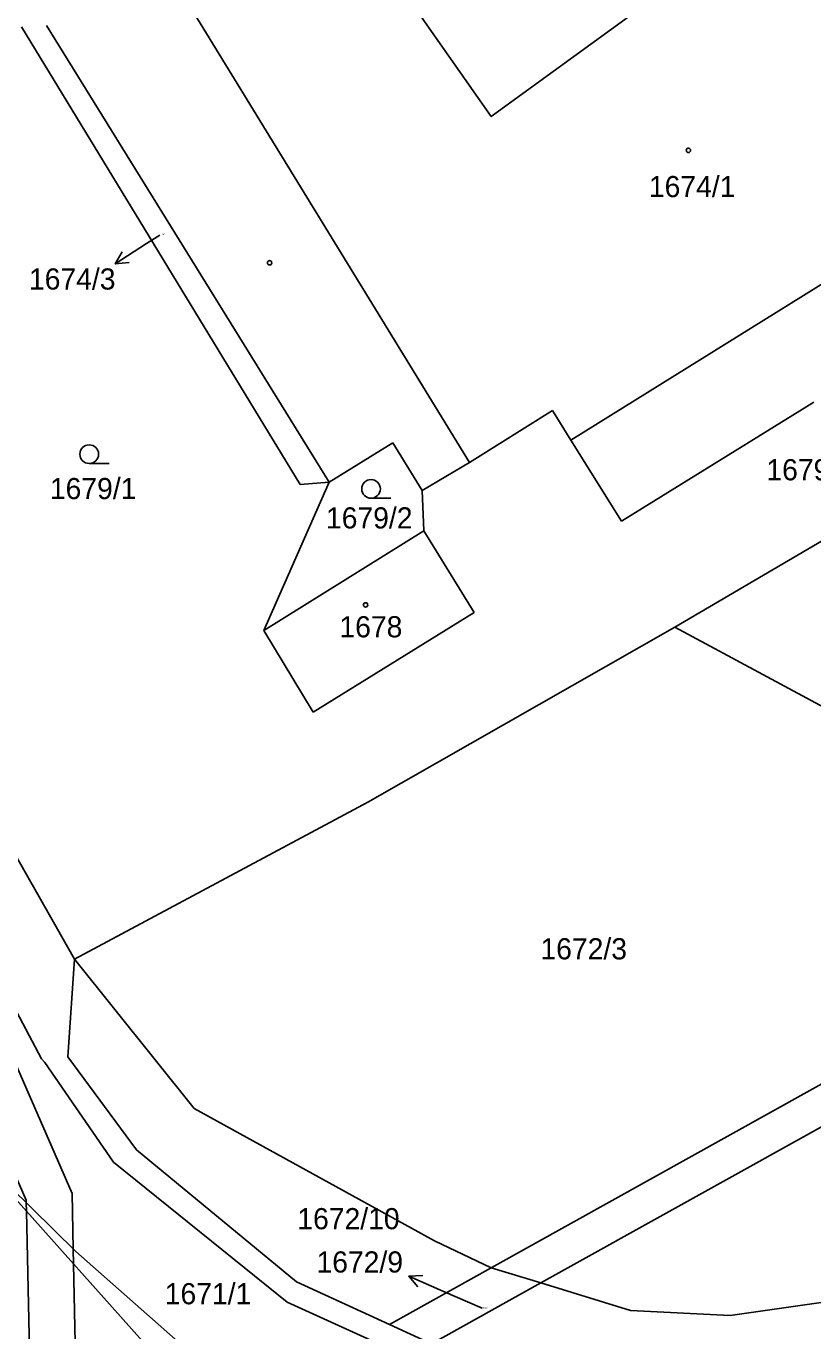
# Model space of a CAD drawing. Extents: x -785744 to -782822, y -1067550 to -1063910.
# Drawn here: x -784102.3 to -784039.1, y -1065154.8 to -1065049.9 of the extents above; entities that cross this region are included whole.
import ezdxf

# ---------------------------------------------------------------- set-up
doc = ezdxf.new("R2010")
doc.units = 0
for name, color, linetype in [('Hranice parcel', 7, 'Continuous'), ('Parcelní čísla', 7, 'Continuous'), ('Pop_ČP_popisy', 7, 'Continuous'), ('Vnitřní kresba', 7, 'Continuous'), ('Věcná břemena k části', 7, 'Continuous'), ('Značky budov', 7, 'Continuous'), ('Značky kultur', 7, 'Continuous')]:
    doc.layers.add(name, color=color, linetype=linetype)

msp = doc.modelspace()

# ---------------------------------------------------------------- linework, layer by layer
at = {"layer": 'Hranice parcel'}
for p, q in [((-784029.8, -1065086.3), (-784050.17, -1065098.24)), ((-784060.93, -1065150.96), (-783988.01, -1065110.33)), ((-784064.92, -1065149.75), (-784073.09, -1065154.3)), ((-784064.92, -1065149.75), (-784060.93, -1065150.96)), ((-784073.09, -1065154.3), (-784080.55, -1065150.86)), ((-784069.71, -1065155.86), (-784060.93, -1065150.96)), ((-784060.93, -1065150.96), (-784053.72, -1065153.16)), ((-784069.71, -1065155.86), (-784073.09, -1065154.3))]:
    msp.add_line(p, q, dxfattribs=at)
for points in [[(-784057.33, -1065039.89), (-784051.93, -1065047.75), (-784064.91, -1065057.2), (-784070.47, -1065049.31), (-784057.33, -1065039.89)], [(-784102.64, -1065050), (-784080.25, -1065086.79)], [(-784100.64, -1065049.89), (-784077.92, -1065086.6)], [(-784054.46, -1065089.72), (-784038.99, -1065080.16)], [(-784066.67, -1065085.01), (-784060, -1065080.83)], [(-784060, -1065080.83), (-784058.53, -1065083.22)], [(-784058.53, -1065083.22), (-784054.46, -1065089.72)], [(-784077.92, -1065086.6), (-784072.83, -1065083.43)], [(-784072.83, -1065083.43), (-784070.46, -1065087.26)], [(-784070.46, -1065087.26), (-784066.67, -1065085.01)], [(-784083.19, -1065098.51), (-784077.92, -1065086.6)], [(-784080.25, -1065086.79), (-784077.92, -1065086.6)], [(-784070.46, -1065087.26), (-784070.33, -1065090.51)], [(-784083.19, -1065098.51), (-784070.33, -1065090.51)], [(-784070.33, -1065090.51), (-784066.29, -1065097.06)], [(-784079.22, -1065105.07), (-784066.29, -1065097.06)], [(-784083.19, -1065098.51), (-784079.22, -1065105.07)], [(-784074.83, -1065112.31), (-784050.17, -1065098.24)], [(-784050.17, -1065098.24), (-784010.65, -1065119.52)], [(-784098.39, -1065124.94), (-784074.83, -1065112.31)], [(-784105.22, -1065112.92), (-784098.39, -1065124.94)], [(-784064.92, -1065149.75), (-784010.65, -1065119.52)], [(-784098.92, -1065132.78), (-784098.39, -1065124.94)], [(-784098.39, -1065124.94), (-784088.79, -1065136.93)], [(-784098.92, -1065132.78), (-784093.41, -1065140.26)], [(-784088.79, -1065136.93), (-784069.48, -1065147.58)], [(-784107.15, -1065139.72), (-784089.15, -1065159.87)], [(-784107.15, -1065139.72), (-784098.29, -1065148.44)], [(-784093.41, -1065140.26), (-784080.55, -1065150.86)], [(-784045.72, -1065153.58), (-783999.8, -1065147)], [(-784069.48, -1065147.58), (-784064.92, -1065149.75)], [(-784098.29, -1065148.44), (-784089.14, -1065156.48)], [(-784053.72, -1065153.16), (-784045.72, -1065153.58)]]:
    msp.add_lwpolyline(points, dxfattribs=at)
at = {"layer": 'Pop_ČP_popisy'}
for p, q in [((-784092.6, -1065067.43), (-784095.12, -1065069.06)), ((-784068.79, -1065151.62), (-784071.54, -1065150.42))]:
    msp.add_line(p, q, dxfattribs=at)
for points in [[(-784091.53, -1065066.74), (-784092.6, -1065067.43)], [(-784094.01, -1065068.94), (-784095.12, -1065069.06), (-784094.55, -1065068.1)], [(-784070.82, -1065151.28), (-784071.54, -1065150.42), (-784070.42, -1065150.36)], [(-784065.64, -1065152.99), (-784068.79, -1065151.62)]]:
    msp.add_lwpolyline(points, dxfattribs=at)
at = {"layer": 'Vnitřní kresba'}
for points in [[(-784091.05, -1065045.17), (-784066.67, -1065085.01)], [(-784058.53, -1065083.22), (-784024.32, -1065061.96)], [(-784109.35, -1065117.28), (-784101.03, -1065132.95)], [(-784101.03, -1065132.95), (-784100.78, -1065133.24)], [(-784100.78, -1065133.24), (-784095.27, -1065141.25)], [(-784095.27, -1065141.25), (-784081.31, -1065152.5)], [(-784081.31, -1065152.5), (-784067.47, -1065158.79)]]:
    msp.add_lwpolyline(points, dxfattribs=at)
at = {"layer": 'Věcná břemena k části'}
for points in [[(-784098.59, -1065143.78), (-784112.23, -1065112.48), (-784118.48, -1065089.28), (-784116.33, -1065064.36), (-784104.09, -1065023.11), (-784096.03, -1064992.54), (-784096.21, -1064971.97), (-784099.06, -1064969.19), (-784110.21, -1064958.33), (-784115.57, -1064954.12), (-784118.08, -1064956.71), (-784112.57, -1064961.03), (-784100.39, -1064972.88), (-784099.77, -1064973.49), (-784099.61, -1064992.08), (-784107.55, -1065022.17), (-784119.87, -1065063.68), (-784122.1, -1065089.6), (-784115.61, -1065113.68), (-784102.27, -1065144.31)], [(-784102.27, -1065144.31), (-784102.27, -1065144.53), (-784102.25, -1065145.2), (-784101.23, -1065192.57), (-784100.68, -1065217.67), (-784099.52, -1065249.71), (-784096.93, -1065277.09), (-784093.21, -1065277.4), (-784095.84, -1065249.47), (-784097, -1065217.59), (-784097.55, -1065192.39), (-784098.47, -1065149.44), (-784098.49, -1065148.24), (-784098.59, -1065143.78)]]:
    msp.add_lwpolyline(points, dxfattribs=at)
at = {"layer": 'Značky budov'}
for centre in [(-784049.07, -1065059.93), (-784082.72, -1065068.97), (-784075.01, -1065096.46)]:
    msp.add_circle(centre, 0.175, dxfattribs=at)
at = {"layer": 'Značky kultur'}
for p, q in [((-784097.21, -1065085.1), (-784095.61, -1065085.1)), ((-784074.57, -1065087.89), (-784072.97, -1065087.89))]:
    msp.add_line(p, q, dxfattribs=at)
for centre in [(-784097.21, -1065084.35), (-784074.57, -1065087.14)]:
    msp.add_circle(centre, 0.75, dxfattribs=at)

# ---------------------------------------------------------------- texts
at = {"layer": 'Parcelní čísla'}
for s, height, p in [('1674/1', 1.7, (-784052.25, -1065063.69)), ('1674/3', 0.1, (-784091.53, -1065066.74)), ('1679/1', 1.7, (-784100.37, -1065087.96)), ('1679/2', 1.7, (-784078.19, -1065090.32)), ('1678', 1.7, (-784077.11, -1065099.07)), ('1672/3', 1.7, (-784060.96, -1065124.95)), ('1672/10', 1.7, (-784080.49, -1065146.64)), ('1671/1', 1.7, (-784091.14, -1065152.67)), ('1672/9', 0.1, (-784065.64, -1065152.99))]:
    msp.add_text(s, height=height, dxfattribs=at).set_placement(p)
at = {"layer": 'Pop_ČP_popisy'}
for s, p in [('1674/3', (-784102.05, -1065071.12)), ('1679/3', (-784042.81, -1065086.45)), ('1672/9', (-784078.95, -1065150.12))]:
    msp.add_text(s, height=1.7, dxfattribs=at).set_placement(p)

doc.saveas('drawing.dxf')
